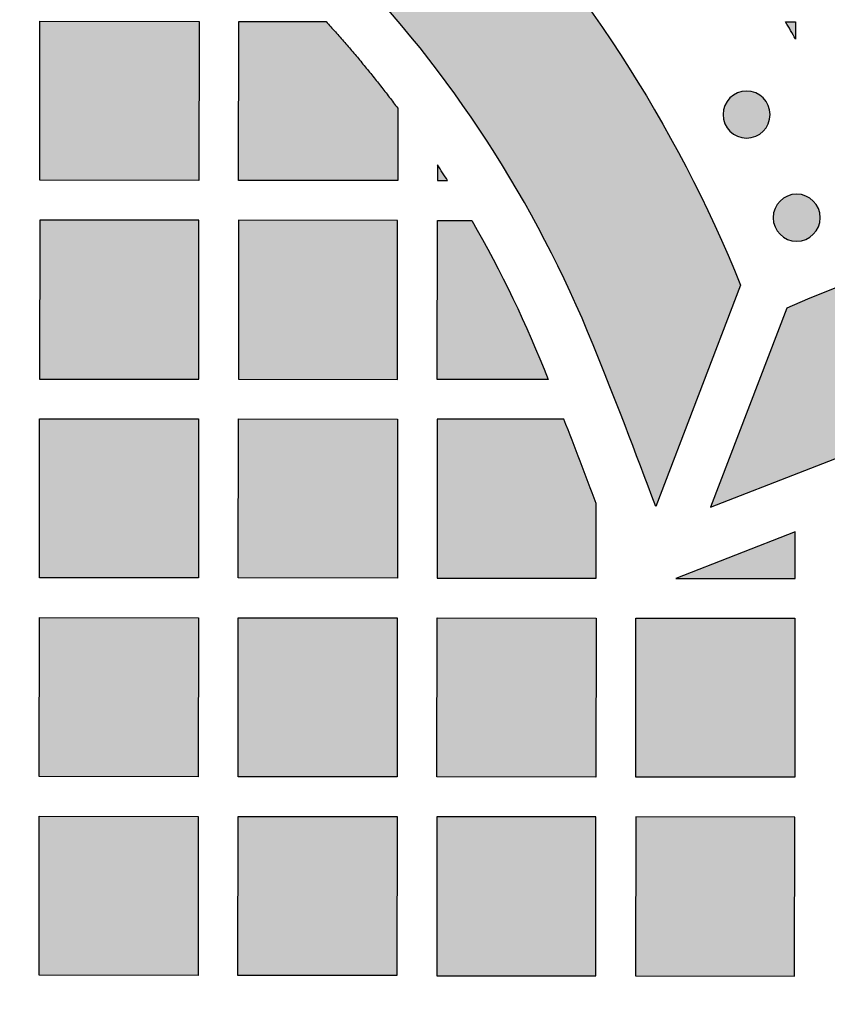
# Model space of a CAD drawing. Header units: millimetres. Extents: x -3873 to -97, y 912 to 4165.
# Tile 538 of 656: x -1640 to -1579, y 3028 to 3102. Entities that reach past the tile are written whole.
import ezdxf

# ---------------------------------------------------------------- set-up
doc = ezdxf.new("R2010")
doc.units = ezdxf.units.MM
doc.layers.add('pattern', color=7, linetype='Continuous', true_color=0x000000)

msp = doc.modelspace()

# ---------------------------------------------------------------- hatches: boundary and pattern name
at = {"layer": 'pattern'}
for points in [[(-1627.181, 3130.129), (-1625.767, 3129.387), (-1624.366, 3128.616), (-1622.98, 3127.814), (-1621.61, 3126.983), (-1620.255, 3126.124), (-1618.918, 3125.236), (-1617.599, 3124.32), (-1616.299, 3123.376), (-1615.019, 3122.406), (-1613.759, 3121.41), (-1612.521, 3120.389), (-1611.305, 3119.343), (-1610.111, 3118.273), (-1608.942, 3117.18), (-1607.796, 3116.064), (-1606.676, 3114.926), (-1604.999, 3113.147), (-1603.362, 3111.325), (-1601.766, 3109.461), (-1600.214, 3107.556), (-1598.705, 3105.612), (-1597.243, 3103.632), (-1595.828, 3101.615), (-1594.461, 3099.564), (-1593.144, 3097.481), (-1591.878, 3095.367), (-1590.663, 3093.225), (-1589.502, 3091.057), (-1588.394, 3088.863), (-1587.34, 3086.647), (-1586.342, 3084.41), (-1585.399, 3082.155), (-1591.807, 3065.471), (-1596.525, 3077.659), (-1597.357, 3079.65), (-1598.239, 3081.625), (-1599.169, 3083.582), (-1600.147, 3085.518), (-1601.173, 3087.433), (-1602.245, 3089.324), (-1603.363, 3091.19), (-1604.526, 3093.03), (-1605.732, 3094.84), (-1606.982, 3096.621), (-1608.273, 3098.37), (-1609.605, 3100.086), (-1610.976, 3101.767), (-1612.385, 3103.413), (-1613.83, 3105.022), (-1615.31, 3106.593), (-1616.257, 3107.555), (-1617.226, 3108.498), (-1618.215, 3109.422), (-1619.223, 3110.327), (-1620.252, 3111.211), (-1621.299, 3112.075), (-1622.364, 3112.917), (-1623.446, 3113.737), (-1624.545, 3114.534), (-1625.66, 3115.309), (-1626.791, 3116.059), (-1627.936, 3116.786), (-1629.094, 3117.488), (-1630.266, 3118.166), (-1631.45, 3118.819), (-1632.646, 3119.446), (-1633.919, 3120.074), (-1635.214, 3120.666), (-1636.529, 3121.221), (-1637.864, 3121.739), (-1639.215, 3122.217), (-1640.581, 3122.657), (-1641.961, 3123.056), (-1643.353, 3123.414), (-1644.755, 3123.73), (-1646.165, 3124.005), (-1647.582, 3124.238), (-1649.002, 3124.428), (-1650.425, 3124.577), (-1651.849, 3124.683), (-1653.272, 3124.747), (-1654.692, 3124.769), (-1656.111, 3124.748), (-1657.534, 3124.686), (-1658.958, 3124.581), (-1660.381, 3124.434), (-1661.802, 3124.245), (-1663.219, 3124.013), (-1664.629, 3123.74), (-1666.031, 3123.424), (-1667.424, 3123.068), (-1668.804, 3122.67), (-1670.171, 3122.232), (-1671.523, 3121.755), (-1672.857, 3121.239), (-1674.173, 3120.684), (-1675.469, 3120.093), (-1676.743, 3119.467), (-1677.939, 3118.841), (-1679.123, 3118.189), (-1680.296, 3117.513), (-1681.455, 3116.812), (-1682.601, 3116.086), (-1683.732, 3115.336), (-1684.848, 3114.563), (-1685.948, 3113.767), (-1687.031, 3112.948), (-1688.097, 3112.107), (-1689.145, 3111.244), (-1690.174, 3110.361), (-1691.183, 3109.457), (-1692.173, 3108.534), (-1693.142, 3107.591), (-1694.091, 3106.631), (-1695.572, 3105.061), (-1697.019, 3103.454), (-1698.429, 3101.809), (-1699.802, 3100.129), (-1701.135, 3098.414), (-1702.428, 3096.666), (-1703.679, 3094.887), (-1704.888, 3093.077), (-1706.052, 3091.239), (-1707.172, 3089.374), (-1708.246, 3087.484), (-1709.273, 3085.57), (-1710.253, 3083.635), (-1711.185, 3081.679), (-1712.069, 3079.705), (-1712.903, 3077.714), (-1717.633, 3065.531), (-1724.025, 3082.221), (-1723.08, 3084.475), (-1722.079, 3086.711), (-1721.024, 3088.926), (-1719.914, 3091.119), (-1718.75, 3093.286), (-1717.534, 3095.427), (-1716.265, 3097.54), (-1714.946, 3099.621), (-1713.578, 3101.671), (-1712.161, 3103.686), (-1710.696, 3105.666), (-1709.186, 3107.608), (-1707.631, 3109.511), (-1706.034, 3111.374), (-1704.395, 3113.195), (-1702.717, 3114.972), (-1701.595, 3116.109), (-1700.449, 3117.223), (-1699.278, 3118.315), (-1698.084, 3119.384), (-1696.867, 3120.429), (-1695.627, 3121.449), (-1694.367, 3122.444), (-1693.086, 3123.413), (-1691.785, 3124.355), (-1690.465, 3125.27), (-1689.127, 3126.156), (-1687.771, 3127.015), (-1686.4, 3127.844), (-1685.013, 3128.645), (-1683.612, 3129.415), (-1682.197, 3130.155), (-1680.608, 3130.937), (-1678.992, 3131.675), (-1677.35, 3132.366), (-1675.685, 3133.01), (-1673.998, 3133.605), (-1672.293, 3134.152), (-1670.571, 3134.648), (-1668.834, 3135.093), (-1667.084, 3135.486), (-1665.325, 3135.827), (-1663.557, 3136.116), (-1661.785, 3136.352), (-1660.009, 3136.535), (-1658.232, 3136.665), (-1656.457, 3136.743), (-1654.686, 3136.769), (-1652.915, 3136.742), (-1651.14, 3136.662), (-1649.363, 3136.53), (-1647.588, 3136.345), (-1645.815, 3136.107), (-1644.048, 3135.817), (-1642.289, 3135.474), (-1640.54, 3135.079), (-1638.803, 3134.633), (-1637.081, 3134.135), (-1635.377, 3133.587), (-1633.691, 3132.99), (-1632.026, 3132.344), (-1630.385, 3131.651), (-1628.769, 3130.913)], [(-1626.256, 3102.068), (-1626.268, 3090.068), (-1638.268, 3090.079), (-1638.256, 3102.079)], [(-1616.675, 3102.059), (-1615.262, 3100.472), (-1613.888, 3098.851), (-1612.555, 3097.196), (-1611.263, 3095.51), (-1611.268, 3090.054), (-1623.268, 3090.065), (-1623.256, 3102.065)], [(-1581.258, 3100.739), (-1582.007, 3102.026), (-1581.256, 3102.025)], [(-1586.208, 3096.293), (-1586.179, 3096.32), (-1586.15, 3096.347), (-1586.12, 3096.374), (-1586.09, 3096.4), (-1586.058, 3096.426), (-1586.026, 3096.451), (-1585.992, 3096.476), (-1585.958, 3096.5), (-1585.923, 3096.523), (-1585.887, 3096.546), (-1585.851, 3096.568), (-1585.814, 3096.589), (-1585.776, 3096.609), (-1585.737, 3096.629), (-1585.697, 3096.648), (-1585.657, 3096.666), (-1585.617, 3096.683), (-1585.575, 3096.699), (-1585.533, 3096.714), (-1585.491, 3096.728), (-1585.448, 3096.741), (-1585.404, 3096.753), (-1585.36, 3096.764), (-1585.316, 3096.774), (-1585.271, 3096.782), (-1585.226, 3096.79), (-1585.181, 3096.797), (-1585.136, 3096.802), (-1585.09, 3096.806), (-1585.044, 3096.809), (-1584.998, 3096.811), (-1584.952, 3096.811), (-1584.907, 3096.81), (-1584.861, 3096.809), (-1584.815, 3096.806), (-1584.769, 3096.801), (-1584.724, 3096.796), (-1584.679, 3096.79), (-1584.634, 3096.782), (-1584.589, 3096.773), (-1584.545, 3096.763), (-1584.501, 3096.752), (-1584.457, 3096.74), (-1584.414, 3096.727), (-1584.372, 3096.713), (-1584.33, 3096.698), (-1584.289, 3096.682), (-1584.248, 3096.664), (-1584.208, 3096.646), (-1584.168, 3096.628), (-1584.13, 3096.608), (-1584.092, 3096.587), (-1584.054, 3096.566), (-1584.018, 3096.544), (-1583.982, 3096.521), (-1583.947, 3096.498), (-1583.913, 3096.474), (-1583.88, 3096.449), (-1583.848, 3096.424), (-1583.816, 3096.398), (-1583.785, 3096.372), (-1583.755, 3096.345), (-1583.726, 3096.318), (-1583.698, 3096.29), (-1583.671, 3096.262), (-1583.644, 3096.233), (-1583.617, 3096.203), (-1583.591, 3096.172), (-1583.565, 3096.141), (-1583.54, 3096.108), (-1583.515, 3096.075), (-1583.491, 3096.041), (-1583.468, 3096.006), (-1583.445, 3095.97), (-1583.423, 3095.934), (-1583.402, 3095.896), (-1583.381, 3095.858), (-1583.362, 3095.82), (-1583.343, 3095.78), (-1583.325, 3095.74), (-1583.308, 3095.699), (-1583.292, 3095.658), (-1583.277, 3095.616), (-1583.263, 3095.573), (-1583.25, 3095.53), (-1583.238, 3095.487), (-1583.227, 3095.443), (-1583.217, 3095.399), (-1583.208, 3095.354), (-1583.201, 3095.309), (-1583.194, 3095.264), (-1583.189, 3095.218), (-1583.185, 3095.173), (-1583.182, 3095.127), (-1583.18, 3095.081), (-1583.18, 3095.035), (-1583.181, 3094.989), (-1583.182, 3094.943), (-1583.185, 3094.898), (-1583.19, 3094.852), (-1583.195, 3094.806), (-1583.201, 3094.761), (-1583.209, 3094.716), (-1583.218, 3094.672), (-1583.228, 3094.627), (-1583.239, 3094.583), (-1583.251, 3094.54), (-1583.264, 3094.497), (-1583.278, 3094.454), (-1583.293, 3094.413), (-1583.309, 3094.371), (-1583.326, 3094.331), (-1583.344, 3094.29), (-1583.363, 3094.251), (-1583.383, 3094.212), (-1583.404, 3094.174), (-1583.425, 3094.137), (-1583.447, 3094.101), (-1583.47, 3094.065), (-1583.493, 3094.03), (-1583.517, 3093.996), (-1583.542, 3093.963), (-1583.567, 3093.93), (-1583.593, 3093.899), (-1583.619, 3093.868), (-1583.646, 3093.838), (-1583.673, 3093.809), (-1583.701, 3093.781), (-1583.729, 3093.753), (-1583.758, 3093.726), (-1583.788, 3093.7), (-1583.819, 3093.673), (-1583.85, 3093.648), (-1583.883, 3093.623), (-1583.916, 3093.598), (-1583.95, 3093.574), (-1583.985, 3093.55), (-1584.021, 3093.528), (-1584.057, 3093.506), (-1584.095, 3093.485), (-1584.133, 3093.464), (-1584.171, 3093.444), (-1584.211, 3093.426), (-1584.251, 3093.408), (-1584.292, 3093.391), (-1584.333, 3093.375), (-1584.375, 3093.36), (-1584.418, 3093.346), (-1584.461, 3093.333), (-1584.504, 3093.321), (-1584.548, 3093.31), (-1584.592, 3093.3), (-1584.637, 3093.291), (-1584.682, 3093.284), (-1584.727, 3093.277), (-1584.773, 3093.272), (-1584.818, 3093.268), (-1584.864, 3093.265), (-1584.91, 3093.263), (-1584.956, 3093.262), (-1585.002, 3093.263), (-1585.048, 3093.265), (-1585.093, 3093.268), (-1585.139, 3093.272), (-1585.185, 3093.278), (-1585.23, 3093.284), (-1585.275, 3093.292), (-1585.319, 3093.3), (-1585.364, 3093.31), (-1585.408, 3093.321), (-1585.451, 3093.333), (-1585.494, 3093.347), (-1585.536, 3093.361), (-1585.578, 3093.376), (-1585.62, 3093.392), (-1585.66, 3093.409), (-1585.701, 3093.427), (-1585.74, 3093.446), (-1585.779, 3093.466), (-1585.817, 3093.486), (-1585.854, 3093.508), (-1585.89, 3093.53), (-1585.926, 3093.552), (-1585.961, 3093.576), (-1585.995, 3093.6), (-1586.028, 3093.625), (-1586.061, 3093.65), (-1586.092, 3093.676), (-1586.123, 3093.702), (-1586.153, 3093.729), (-1586.182, 3093.756), (-1586.21, 3093.783), (-1586.237, 3093.812), (-1586.265, 3093.841), (-1586.291, 3093.871), (-1586.318, 3093.901), (-1586.343, 3093.933), (-1586.368, 3093.965), (-1586.393, 3093.999), (-1586.417, 3094.033), (-1586.44, 3094.068), (-1586.463, 3094.103), (-1586.485, 3094.14), (-1586.506, 3094.177), (-1586.527, 3094.215), (-1586.546, 3094.254), (-1586.565, 3094.294), (-1586.583, 3094.334), (-1586.6, 3094.374), (-1586.616, 3094.416), (-1586.631, 3094.458), (-1586.645, 3094.5), (-1586.658, 3094.543), (-1586.67, 3094.587), (-1586.681, 3094.631), (-1586.691, 3094.675), (-1586.7, 3094.72), (-1586.707, 3094.765), (-1586.714, 3094.81), (-1586.719, 3094.855), (-1586.723, 3094.901), (-1586.726, 3094.947), (-1586.728, 3094.993), (-1586.728, 3095.038), (-1586.728, 3095.084), (-1586.726, 3095.13), (-1586.723, 3095.176), (-1586.719, 3095.222), (-1586.713, 3095.267), (-1586.707, 3095.312), (-1586.699, 3095.357), (-1586.69, 3095.402), (-1586.681, 3095.446), (-1586.67, 3095.49), (-1586.657, 3095.534), (-1586.644, 3095.577), (-1586.63, 3095.619), (-1586.615, 3095.661), (-1586.599, 3095.702), (-1586.582, 3095.743), (-1586.564, 3095.783), (-1586.545, 3095.823), (-1586.525, 3095.861), (-1586.505, 3095.899), (-1586.483, 3095.936), (-1586.461, 3095.973), (-1586.439, 3096.009), (-1586.415, 3096.044), (-1586.391, 3096.078), (-1586.366, 3096.111), (-1586.341, 3096.143), (-1586.315, 3096.175), (-1586.289, 3096.206), (-1586.262, 3096.235), (-1586.235, 3096.264)], [(-1608.266, 3091.235), (-1608.268, 3090.051), (-1607.502, 3090.05)], [(-1582.425, 3088.51), (-1582.397, 3088.538), (-1582.368, 3088.565), (-1582.338, 3088.591), (-1582.307, 3088.618), (-1582.275, 3088.643), (-1582.243, 3088.669), (-1582.21, 3088.693), (-1582.175, 3088.717), (-1582.14, 3088.741), (-1582.105, 3088.763), (-1582.068, 3088.785), (-1582.031, 3088.807), (-1581.993, 3088.827), (-1581.954, 3088.847), (-1581.915, 3088.865), (-1581.875, 3088.883), (-1581.834, 3088.9), (-1581.792, 3088.916), (-1581.75, 3088.931), (-1581.708, 3088.946), (-1581.665, 3088.959), (-1581.622, 3088.971), (-1581.578, 3088.981), (-1581.533, 3088.991), (-1581.489, 3089), (-1581.444, 3089.008), (-1581.398, 3089.014), (-1581.353, 3089.019), (-1581.307, 3089.023), (-1581.262, 3089.026), (-1581.216, 3089.028), (-1581.17, 3089.029), (-1581.124, 3089.028), (-1581.078, 3089.026), (-1581.032, 3089.023), (-1580.986, 3089.019), (-1580.941, 3089.014), (-1580.896, 3089.007), (-1580.851, 3088.999), (-1580.806, 3088.991), (-1580.762, 3088.981), (-1580.718, 3088.97), (-1580.675, 3088.958), (-1580.632, 3088.944), (-1580.589, 3088.93), (-1580.547, 3088.915), (-1580.506, 3088.899), (-1580.465, 3088.882), (-1580.425, 3088.864), (-1580.386, 3088.845), (-1580.347, 3088.825), (-1580.309, 3088.805), (-1580.272, 3088.784), (-1580.235, 3088.762), (-1580.2, 3088.739), (-1580.165, 3088.715), (-1580.131, 3088.691), (-1580.097, 3088.667), (-1580.065, 3088.641), (-1580.033, 3088.615), (-1580.003, 3088.589), (-1579.973, 3088.562), (-1579.944, 3088.535), (-1579.916, 3088.508), (-1579.888, 3088.48), (-1579.861, 3088.45), (-1579.834, 3088.421), (-1579.808, 3088.39), (-1579.782, 3088.358), (-1579.757, 3088.326), (-1579.732, 3088.292), (-1579.708, 3088.258), (-1579.685, 3088.223), (-1579.662, 3088.188), (-1579.64, 3088.151), (-1579.619, 3088.114), (-1579.599, 3088.076), (-1579.579, 3088.037), (-1579.56, 3087.998), (-1579.542, 3087.957), (-1579.525, 3087.917), (-1579.509, 3087.875), (-1579.494, 3087.833), (-1579.48, 3087.791), (-1579.467, 3087.748), (-1579.455, 3087.704), (-1579.444, 3087.661), (-1579.434, 3087.616), (-1579.426, 3087.572), (-1579.418, 3087.527), (-1579.412, 3087.481), (-1579.406, 3087.436), (-1579.402, 3087.39), (-1579.399, 3087.344), (-1579.398, 3087.299), (-1579.397, 3087.253), (-1579.398, 3087.207), (-1579.4, 3087.161), (-1579.403, 3087.115), (-1579.407, 3087.069), (-1579.412, 3087.024), (-1579.419, 3086.979), (-1579.426, 3086.934), (-1579.435, 3086.889), (-1579.445, 3086.845), (-1579.456, 3086.801), (-1579.468, 3086.757), (-1579.481, 3086.714), (-1579.495, 3086.672), (-1579.511, 3086.63), (-1579.527, 3086.589), (-1579.544, 3086.548), (-1579.562, 3086.508), (-1579.581, 3086.469), (-1579.6, 3086.43), (-1579.621, 3086.392), (-1579.642, 3086.355), (-1579.664, 3086.318), (-1579.687, 3086.282), (-1579.71, 3086.248), (-1579.734, 3086.213), (-1579.759, 3086.18), (-1579.784, 3086.148), (-1579.81, 3086.116), (-1579.836, 3086.085), (-1579.863, 3086.056), (-1579.89, 3086.027), (-1579.918, 3085.998), (-1579.946, 3085.971), (-1579.975, 3085.944), (-1580.005, 3085.917), (-1580.036, 3085.891), (-1580.068, 3085.865), (-1580.1, 3085.84), (-1580.133, 3085.815), (-1580.167, 3085.791), (-1580.202, 3085.768), (-1580.238, 3085.745), (-1580.275, 3085.723), (-1580.312, 3085.702), (-1580.35, 3085.682), (-1580.389, 3085.662), (-1580.428, 3085.643), (-1580.468, 3085.625), (-1580.509, 3085.608), (-1580.55, 3085.592), (-1580.592, 3085.577), (-1580.635, 3085.563), (-1580.678, 3085.55), (-1580.721, 3085.538), (-1580.765, 3085.527), (-1580.809, 3085.517), (-1580.854, 3085.509), (-1580.899, 3085.501), (-1580.944, 3085.495), (-1580.99, 3085.489), (-1581.035, 3085.485), (-1581.081, 3085.482), (-1581.127, 3085.481), (-1581.173, 3085.48), (-1581.219, 3085.481), (-1581.265, 3085.482), (-1581.311, 3085.485), (-1581.356, 3085.49), (-1581.402, 3085.495), (-1581.447, 3085.502), (-1581.492, 3085.509), (-1581.537, 3085.518), (-1581.581, 3085.528), (-1581.625, 3085.539), (-1581.668, 3085.551), (-1581.711, 3085.564), (-1581.754, 3085.578), (-1581.796, 3085.593), (-1581.837, 3085.61), (-1581.878, 3085.627), (-1581.918, 3085.645), (-1581.957, 3085.663), (-1581.996, 3085.683), (-1582.034, 3085.704), (-1582.071, 3085.725), (-1582.108, 3085.747), (-1582.143, 3085.77), (-1582.178, 3085.793), (-1582.212, 3085.817), (-1582.246, 3085.842), (-1582.278, 3085.867), (-1582.31, 3085.893), (-1582.34, 3085.919), (-1582.37, 3085.946), (-1582.399, 3085.973), (-1582.427, 3086.001), (-1582.455, 3086.029), (-1582.482, 3086.058), (-1582.509, 3086.088), (-1582.535, 3086.119), (-1582.56, 3086.15), (-1582.586, 3086.183), (-1582.61, 3086.216), (-1582.634, 3086.25), (-1582.658, 3086.285), (-1582.68, 3086.321), (-1582.702, 3086.358), (-1582.724, 3086.395), (-1582.744, 3086.433), (-1582.764, 3086.472), (-1582.783, 3086.511), (-1582.8, 3086.551), (-1582.817, 3086.592), (-1582.833, 3086.633), (-1582.849, 3086.675), (-1582.863, 3086.718), (-1582.876, 3086.761), (-1582.888, 3086.804), (-1582.899, 3086.848), (-1582.908, 3086.892), (-1582.917, 3086.937), (-1582.925, 3086.982), (-1582.931, 3087.027), (-1582.936, 3087.073), (-1582.94, 3087.118), (-1582.943, 3087.164), (-1582.945, 3087.21), (-1582.946, 3087.256), (-1582.945, 3087.302), (-1582.943, 3087.348), (-1582.94, 3087.394), (-1582.936, 3087.439), (-1582.931, 3087.485), (-1582.924, 3087.53), (-1582.916, 3087.575), (-1582.908, 3087.62), (-1582.898, 3087.664), (-1582.887, 3087.708), (-1582.875, 3087.751), (-1582.862, 3087.794), (-1582.847, 3087.837), (-1582.832, 3087.879), (-1582.816, 3087.92), (-1582.799, 3087.961), (-1582.781, 3088.001), (-1582.762, 3088.04), (-1582.743, 3088.079), (-1582.722, 3088.117), (-1582.701, 3088.154), (-1582.679, 3088.19), (-1582.656, 3088.226), (-1582.632, 3088.261), (-1582.608, 3088.295), (-1582.584, 3088.328), (-1582.558, 3088.361), (-1582.533, 3088.392), (-1582.506, 3088.423), (-1582.48, 3088.453), (-1582.452, 3088.482)], [(-1581.915, 3080.42), (-1587.684, 3065.401), (-1573.452, 3070.953), (-1570.943, 3071.886), (-1568.395, 3072.739), (-1565.813, 3073.512), (-1563.2, 3074.202), (-1560.56, 3074.807), (-1557.897, 3075.326), (-1555.216, 3075.758), (-1552.521, 3076.102), (-1549.815, 3076.357), (-1547.105, 3076.523), (-1544.393, 3076.599), (-1541.684, 3076.587), (-1538.984, 3076.486), (-1536.295, 3076.298), (-1533.622, 3076.023), (-1530.97, 3075.663), (-1529.976, 3075.502), (-1528.982, 3075.321), (-1527.99, 3075.119), (-1526.999, 3074.898), (-1526.01, 3074.656), (-1525.024, 3074.395), (-1524.042, 3074.113), (-1523.063, 3073.812), (-1522.089, 3073.49), (-1521.121, 3073.149), (-1520.158, 3072.788), (-1519.202, 3072.407), (-1518.253, 3072.008), (-1517.311, 3071.589), (-1516.378, 3071.151), (-1515.453, 3070.694), (-1514.538, 3070.219), (-1513.632, 3069.726), (-1512.737, 3069.215), (-1511.853, 3068.686), (-1510.981, 3068.141), (-1510.12, 3067.578), (-1509.272, 3067), (-1508.436, 3066.405), (-1507.614, 3065.795), (-1506.805, 3065.169), (-1506.011, 3064.53), (-1505.231, 3063.875), (-1504.466, 3063.208), (-1503.717, 3062.527), (-1502.983, 3061.833), (-1502.264, 3061.127), (-1501.56, 3060.408), (-1500.868, 3059.672), (-1500.188, 3058.921), (-1499.522, 3058.155), (-1498.869, 3057.374), (-1498.231, 3056.579), (-1497.607, 3055.769), (-1496.999, 3054.946), (-1496.406, 3054.109), (-1495.828, 3053.26), (-1495.268, 3052.398), (-1494.724, 3051.524), (-1494.197, 3050.639), (-1493.688, 3049.743), (-1493.196, 3048.837), (-1492.723, 3047.92), (-1492.268, 3046.995), (-1491.832, 3046.061), (-1491.415, 3045.118), (-1491.017, 3044.168), (-1490.638, 3043.211), (-1490.279, 3042.248), (-1489.939, 3041.279), (-1489.62, 3040.304), (-1489.32, 3039.325), (-1489.04, 3038.342), (-1488.781, 3037.356), (-1488.541, 3036.367), (-1488.322, 3035.376), (-1488.122, 3034.383), (-1487.943, 3033.389), (-1487.783, 3032.394), (-1487.428, 3029.741), (-1487.158, 3027.068), (-1486.975, 3024.379), (-1486.88, 3021.678), (-1486.873, 3018.97), (-1486.955, 3016.258), (-1487.126, 3013.548), (-1487.386, 3010.843), (-1487.735, 3008.148), (-1488.172, 3005.468), (-1488.696, 3002.806), (-1489.306, 3000.167), (-1490.001, 2997.555), (-1490.779, 2994.975), (-1491.637, 2992.429), (-1492.574, 2989.921), (-1498.154, 2975.7), (-1483.123, 2981.44), (-1482.457, 2982.966), (-1481.815, 2984.507), (-1481.199, 2986.063), (-1480.61, 2987.632), (-1480.048, 2989.215), (-1479.513, 2990.81), (-1479.006, 2992.418), (-1478.526, 2994.036), (-1478.075, 2995.665), (-1477.653, 2997.303), (-1477.26, 2998.95), (-1476.896, 3000.605), (-1476.561, 3002.268), (-1476.256, 3003.937), (-1475.981, 3005.612), (-1475.736, 3007.292), (-1475.522, 3008.976), (-1475.337, 3010.663), (-1475.183, 3012.353), (-1475.059, 3014.044), (-1474.966, 3015.737), (-1474.903, 3017.429), (-1474.87, 3019.12), (-1474.867, 3020.81), (-1474.895, 3022.498), (-1474.953, 3024.182), (-1475.04, 3025.863), (-1475.157, 3027.538), (-1475.303, 3029.209), (-1475.479, 3030.872), (-1475.684, 3032.529), (-1475.917, 3034.178), (-1476.113, 3035.404), (-1476.334, 3036.63), (-1476.58, 3037.854), (-1476.851, 3039.076), (-1477.146, 3040.296), (-1477.466, 3041.512), (-1477.811, 3042.724), (-1478.181, 3043.931), (-1478.575, 3045.132), (-1478.993, 3046.327), (-1479.436, 3047.515), (-1479.903, 3048.695), (-1480.394, 3049.866), (-1480.908, 3051.028), (-1481.446, 3052.18), (-1482.007, 3053.321), (-1482.59, 3054.451), (-1483.196, 3055.568), (-1483.824, 3056.673), (-1484.474, 3057.764), (-1485.144, 3058.842), (-1485.836, 3059.904), (-1486.547, 3060.951), (-1487.279, 3061.983), (-1488.029, 3062.998), (-1488.798, 3063.996), (-1489.585, 3064.977), (-1490.39, 3065.94), (-1491.211, 3066.885), (-1492.049, 3067.81), (-1492.902, 3068.717), (-1493.771, 3069.605), (-1494.657, 3070.475), (-1495.562, 3071.33), (-1496.486, 3072.17), (-1497.429, 3072.993), (-1498.391, 3073.799), (-1499.37, 3074.588), (-1500.367, 3075.359), (-1501.38, 3076.111), (-1502.41, 3076.845), (-1503.456, 3077.558), (-1504.518, 3078.252), (-1505.594, 3078.924), (-1506.684, 3079.576), (-1507.787, 3080.206), (-1508.903, 3080.814), (-1510.032, 3081.4), (-1511.172, 3081.963), (-1512.323, 3082.503), (-1513.484, 3083.019), (-1514.654, 3083.512), (-1515.833, 3083.981), (-1517.02, 3084.427), (-1518.214, 3084.847), (-1519.415, 3085.244), (-1520.621, 3085.616), (-1521.832, 3085.963), (-1523.048, 3086.285), (-1524.267, 3086.583), (-1525.489, 3086.856), (-1526.713, 3087.104), (-1527.938, 3087.328), (-1529.163, 3087.526), (-1530.812, 3087.763), (-1532.468, 3087.97), (-1534.132, 3088.149), (-1535.802, 3088.299), (-1537.477, 3088.419), (-1539.157, 3088.51), (-1540.842, 3088.57), (-1542.529, 3088.601), (-1544.219, 3088.602), (-1545.911, 3088.572), (-1547.603, 3088.512), (-1549.296, 3088.422), (-1550.987, 3088.302), (-1552.677, 3088.151), (-1554.365, 3087.969), (-1556.049, 3087.758), (-1557.729, 3087.516), (-1559.405, 3087.244), (-1561.075, 3086.943), (-1562.738, 3086.611), (-1564.394, 3086.251), (-1566.042, 3085.86), (-1567.681, 3085.441), (-1569.31, 3084.993), (-1570.93, 3084.517), (-1572.538, 3084.013), (-1574.134, 3083.481), (-1575.718, 3082.921), (-1577.289, 3082.335), (-1578.846, 3081.723), (-1580.388, 3081.084)], [(-1638.282, 3075.08), (-1626.282, 3075.068), (-1626.271, 3087.068), (-1638.271, 3087.079)], [(-1623.27, 3087.065), (-1623.282, 3075.065), (-1611.282, 3075.054), (-1611.271, 3087.054)], [(-1605.684, 3087.048), (-1604.865, 3085.599), (-1604.073, 3084.133), (-1603.309, 3082.652), (-1602.574, 3081.157), (-1601.868, 3079.647), (-1601.191, 3078.124), (-1600.544, 3076.589), (-1599.927, 3075.043), (-1608.282, 3075.051), (-1608.27, 3087.051)], [(-1638.296, 3060.08), (-1638.285, 3072.079), (-1626.285, 3072.068), (-1626.296, 3060.068)], [(-1611.285, 3072.054), (-1611.296, 3060.054), (-1623.296, 3060.065), (-1623.285, 3072.065)], [(-1596.291, 3065.686), (-1598.729, 3072.042), (-1608.285, 3072.051), (-1608.296, 3060.051), (-1596.296, 3060.04)], [(-1581.293, 3063.546), (-1590.296, 3060.034), (-1581.297, 3060.025)], [(-1638.31, 3045.08), (-1638.299, 3057.079), (-1626.299, 3057.068), (-1626.311, 3045.068)], [(-1623.311, 3045.065), (-1623.299, 3057.065), (-1611.299, 3057.054), (-1611.311, 3045.054)], [(-1608.311, 3045.051), (-1608.299, 3057.051), (-1596.299, 3057.039), (-1596.311, 3045.04)], [(-1581.311, 3045.025), (-1593.31, 3045.037), (-1593.299, 3057.036), (-1581.299, 3057.025)], [(-1626.325, 3030.068), (-1638.325, 3030.08), (-1638.313, 3042.079), (-1626.314, 3042.068)], [(-1623.325, 3030.065), (-1623.313, 3042.065), (-1611.314, 3042.054), (-1611.325, 3030.054)], [(-1608.313, 3042.051), (-1608.325, 3030.051), (-1596.325, 3030.04), (-1596.313, 3042.039)], [(-1593.313, 3042.037), (-1593.325, 3030.037), (-1581.325, 3030.025), (-1581.314, 3042.025)]]:
    msp.add_hatch(color=256, dxfattribs=at).paths.add_polyline_path(points, flags=0)

# ---------------------------------------------------------------- linework, layer by layer
for p, q in [((-1623.268, 3090.065), (-1623.256, 3102.065)), ((-1611.263, 3095.51), (-1611.268, 3090.054)), ((-1611.268, 3090.054), (-1623.268, 3090.065)), ((-1585.399, 3082.155), (-1591.807, 3065.471))]:
    msp.add_line(p, q, dxfattribs=at)
for points in [[(-1626.256, 3102.068), (-1626.268, 3090.068), (-1638.268, 3090.079), (-1638.256, 3102.079)], [(-1638.282, 3075.08), (-1626.282, 3075.068), (-1626.271, 3087.068), (-1638.271, 3087.079)], [(-1623.27, 3087.065), (-1623.282, 3075.065), (-1611.282, 3075.054), (-1611.271, 3087.054)], [(-1638.296, 3060.08), (-1638.285, 3072.079), (-1626.285, 3072.068), (-1626.296, 3060.068)], [(-1611.285, 3072.054), (-1611.296, 3060.054), (-1623.296, 3060.065), (-1623.285, 3072.065)], [(-1581.293, 3063.546), (-1590.296, 3060.034), (-1581.297, 3060.025)], [(-1638.31, 3045.08), (-1638.299, 3057.079), (-1626.299, 3057.068), (-1626.311, 3045.068)], [(-1623.311, 3045.065), (-1623.299, 3057.065), (-1611.299, 3057.054), (-1611.311, 3045.054)], [(-1608.311, 3045.051), (-1608.299, 3057.051), (-1596.299, 3057.039), (-1596.311, 3045.04)], [(-1581.311, 3045.025), (-1593.31, 3045.037), (-1593.299, 3057.036), (-1581.299, 3057.025)], [(-1626.325, 3030.068), (-1638.325, 3030.08), (-1638.313, 3042.079), (-1626.314, 3042.068)], [(-1623.325, 3030.065), (-1623.313, 3042.065), (-1611.314, 3042.054), (-1611.325, 3030.054)], [(-1608.313, 3042.051), (-1608.325, 3030.051), (-1596.325, 3030.04), (-1596.313, 3042.039)], [(-1593.313, 3042.037), (-1593.325, 3030.037), (-1581.325, 3030.025), (-1581.314, 3042.025)]]:
    msp.add_lwpolyline(points, close=True, dxfattribs=at)
for points in [[(-1582.007, 3102.026), (-1581.256, 3102.025), (-1581.258, 3100.739)], [(-1608.266, 3091.235), (-1608.268, 3090.051), (-1607.502, 3090.05)], [(-1599.927, 3075.043), (-1608.282, 3075.051), (-1608.27, 3087.051), (-1605.684, 3087.048)], [(-1581.915, 3080.42), (-1587.684, 3065.401), (-1573.452, 3070.953)], [(-1598.729, 3072.042), (-1608.285, 3072.051), (-1608.296, 3060.051), (-1596.296, 3060.04), (-1596.291, 3065.686)]]:
    msp.add_lwpolyline(points, dxfattribs=at)
at = {"layer": 'pattern', "extrusion": (0, 0, -1)}
for centre in [(1584.954, 3095.037), (1581.171, 3087.254)]:
    msp.add_circle(centre, 1.774, dxfattribs=at)
for centre, radius, start, end in [((1680.41, 3043.763), 102.475, 136.01637, 157.99748), ((1680.546, 3043.763), 86.475, 149.96317, 158.79371)]:
    msp.add_arc(centre, radius, start, end, dxfattribs=at)
at = {"layer": 'pattern'}
for centre, radius, start, end in [((-1680.41, 3043.763), 90.475, 22.00252, 43.98363), ((-1680.546, 3043.763), 114.475, 29.8495, 30.59461), ((-1680.546, 3043.763), 86.475, 32.36229, 33.29636), ((-1543.413, 2993.954), 94.651, 81.3413, 114.00312), ((-2010.34, 2910.445), 446.322, 20.32472, 22.00252), ((-2010.476, 2910.445), 442.322, 20.54654, 21.42827)]:
    msp.add_arc(centre, radius, start, end, dxfattribs=at)
msp.add_open_spline([(-1623.256, 3102.065), (-1619.975, 3102.062), (-1616.675, 3102.059)], degree=2, dxfattribs=at)
msp.add_rational_spline([(-1616.675, 3102.059), (-1613.808, 3098.917), (-1611.263, 3095.51)], [1, 0.998792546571, 1], degree=2, dxfattribs=at)

doc.saveas('drawing.dxf')
